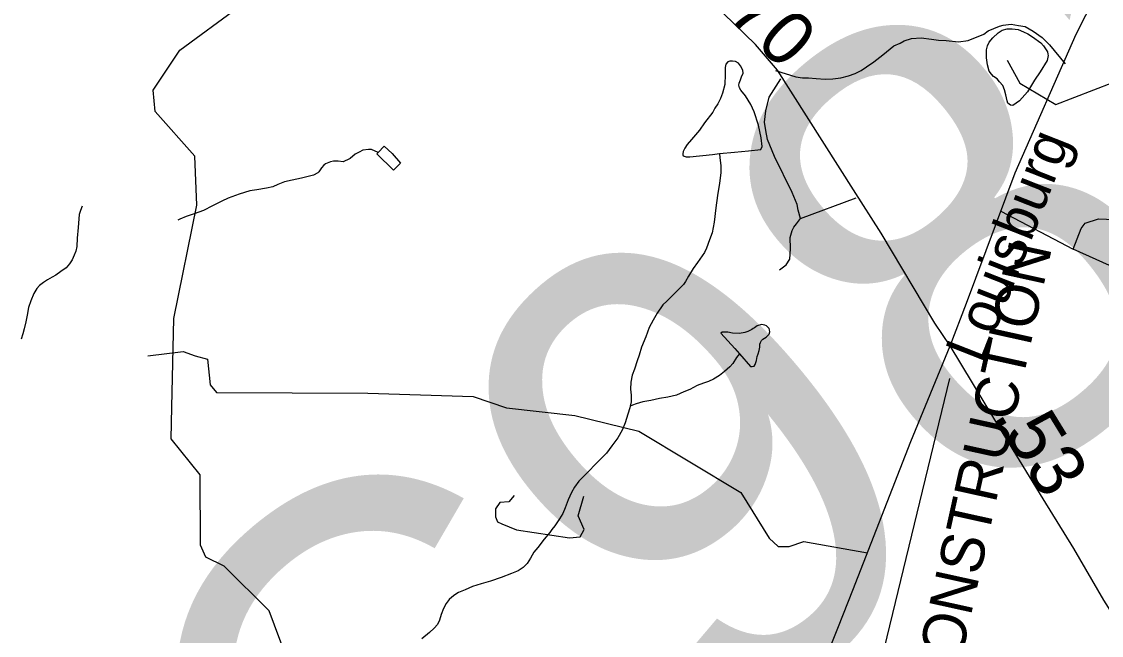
# Model space of a CAD drawing. Extents: x 2001466 to 31450019, y -30647475 to 847247.
# Drawn here: x 2166634 to 2171636, y 799332 to 802175 of the extents above; entities that cross this region are included whole.
import ezdxf

# ---------------------------------------------------------------- set-up
doc = ezdxf.new("R2010")
doc.units = 0
for name, color, linetype in [('Exist Hydrographic Misc Water Feature', 7, 'Continuous'), ('Exist Road Non-System Type 51', 7, 'Continuous'), ('Exist Road Primary NC Attributed', 7, 'Continuous'), ('Exist Road Primary NC Service Mileage Hundredths English Label', 7, 'Continuous'), ('Exist Road Primary US Attributed', 7, 'Continuous'), ('Exist Road Primary US Label', 7, 'Continuous'), ('Exist Road Secondary Structure Culvert Number Label', 7, 'Continuous'), ('Prop Road Primary Interstate Projected', 7, 'Continuous'), ('Prop Road Primary Interstate Projected Label', 7, 'Continuous')]:
    doc.layers.add(name, color=color, linetype=linetype)

msp = doc.modelspace()

# ---------------------------------------------------------------- linework, layer by layer
at = {"layer": 'Exist Hydrographic Misc Water Feature'}
for points in [[(2167330.7, 800388.3), (2167340.2, 800799.2), (2167446.2, 801325.2), (2167436.2, 801551.8), (2167252.3, 801759), (2167243.2, 801857.6), (2167367.3, 802042.1), (2167640.2, 802243.1), (2167706.3, 802343.4), (2167689.2, 802501.3), (2167647.2, 802584.2), (2167654.4, 802826.7), (2167756, 803358.3)], [(2171199.3, 801995.9), (2171258.2, 801889.7), (2171425.3, 801791.1), (2172040.2, 802027.8), (2172215.3, 802178.4), (2172805.3, 802287.5)], [(2171326.4, 801903.7), (2171292.8, 801849.6), (2171256.9, 801807.6), (2171240.7, 801797.4), (2171225.2, 801785.6), (2171215.3, 801787.5), (2171202.8, 801797.1), (2171199.1, 801807.4), (2171193, 801835.1), (2171186.8, 801859.1), (2171178.6, 801879), (2171164.5, 801895), (2171152.6, 801908.9), (2171136.4, 801920.7), (2171126.5, 801930.7), (2171116.1, 801944.9), (2171108.3, 801974.4), (2171104, 802006.7), (2171103.8, 802044.5), (2171107.7, 802062.6), (2171115.4, 802078.9), (2171133.7, 802098.8), (2171157.3, 802122.8), (2171175.5, 802135.1), (2171199.3, 802141.2), (2171223.3, 802141.2), (2171251, 802137.5), (2171275.4, 802127.7), (2171295.3, 802117.8), (2171317.2, 802103.9), (2171355.6, 802076.2), (2171367.3, 802062.2), (2171377.7, 802048.1), (2171385.5, 802034.4), (2171387.8, 802024.3), (2171389.8, 802018.3), (2171384.1, 801994.4), (2171352.3, 801942), (2171326.4, 801903.7)], [(2169866.7, 801563.8), (2169937, 801570.2), (2170001, 801576.4), (2170059, 801583), (2170064.6, 801596.7), (2170060.3, 801636.8), (2170047.7, 801694.6), (2170027.9, 801756.5), (2170011.4, 801790.6), (2169987, 801830.4), (2169965.5, 801856.4), (2169959, 801868.3), (2169957.1, 801880.4), (2169958.8, 801890.3), (2169964.9, 801904.3), (2169968.6, 801918.4), (2169976.6, 801936.2), (2169974.7, 801950.3), (2169964.5, 801970.1), (2169954.6, 801982.2), (2169940.5, 801990), (2169926.6, 801992.1), (2169914.5, 801991.9), (2169906.3, 801987.9), (2169896.6, 801978), (2169892.5, 801961.9), (2169892.7, 801929.8), (2169891.1, 801883.9), (2169881.4, 801843.9), (2169871.6, 801817.8), (2169859.5, 801793.7), (2169846, 801773.4), (2169835.7, 801755.5), (2169798, 801705.2), (2169774, 801671.1), (2169736.5, 801628.9), (2169716.8, 801605.1), (2169706.7, 801588.8), (2169698.5, 801573), (2169696.9, 801562.7), (2169697.3, 801557), (2169699.2, 801553), (2169712.9, 801548.9), (2169729.1, 801548.9), (2169834.5, 801559.7), (2169866.7, 801563.8)], [(2168285.3, 801568.8), (2168313, 801597.1), (2168351.1, 801563.4), (2168389.3, 801519.4), (2168357.7, 801487.3), (2168279.4, 801562.8), (2168285.3, 801568.8)], [(2168285.3, 801568.8), (2168255, 801582.7), (2168241.4, 801582.8), (2168215.2, 801578.6), (2168197.4, 801570.4), (2168179.5, 801560.5), (2168155.7, 801540.1), (2168143.2, 801534.3), (2168133.6, 801530.1), (2168123.5, 801525.9), (2168101.4, 801528.1), (2168079.2, 801527.8), (2168065.3, 801525.8), (2168049.9, 801519.6), (2168041.5, 801515.6), (2168033.7, 801509.5), (2168023.7, 801497.2), (2168011.8, 801479.6), (2168006, 801473.5), (2167986.1, 801463.2), (2167955.8, 801455.1), (2167930.2, 801448.9), (2167887.9, 801440.7), (2167852.3, 801432.3), (2167820.5, 801420.1), (2167798.3, 801410), (2167768, 801404), (2167724.5, 801396), (2167692.3, 801391.5), (2167642.5, 801375.2), (2167590.6, 801357), (2167561.1, 801342.8), (2167519, 801320.8), (2167477, 801300.4), (2167433.1, 801284.3), (2167397, 801271.9), (2167367.5, 801259.7), (2167357.5, 801255.6)], [(2169866.7, 801563.8), (2169868.9, 801544), (2169873, 801508), (2169873.4, 801474), (2169867.5, 801425.7), (2169858.3, 801369.9), (2169850.3, 801311.9), (2169842.7, 801245.7), (2169833.1, 801195.6), (2169821, 801163.8), (2169807.4, 801125.7), (2169797.6, 801105.7), (2169765.6, 801059.4), (2169745.7, 801031.1), (2169724, 800995.1), (2169710.2, 800971.2), (2169700.2, 800956.9), (2169686.4, 800942.8), (2169658.8, 800914.9), (2169622.5, 800880.6), (2169605, 800862.5), (2169579, 800824.3), (2169559.3, 800792.4), (2169541.3, 800758.2), (2169525.5, 800714.3), (2169506, 800666.2), (2169494.5, 800630.2), (2169486.3, 800603.8), (2169472.8, 800565.7), (2169462.5, 800537.6), (2169457, 800504), (2169454.9, 800471.9), (2169457.2, 800443.9), (2169457.2, 800431.7), (2169457.6, 800413.8), (2169453.5, 800393.8)], [(2166915, 801319.2), (2166907.4, 801299.3), (2166901, 801281.2), (2166895.7, 801221.1), (2166892, 801171), (2166890.4, 801133.1), (2166886.3, 801111), (2166878.3, 801093.2), (2166868.6, 801071.1), (2166856.7, 801053), (2166840.9, 801034.7), (2166816.7, 801016.8), (2166793.2, 801000.5), (2166775.3, 800990.6), (2166755, 800978.3), (2166735.1, 800966.3), (2166717.1, 800952.4), (2166705.4, 800937.9), (2166691.5, 800916.1), (2166677.3, 800882.1), (2166665.6, 800849.8), (2166659.9, 800815.8), (2166654.1, 800783.8), (2166646.3, 800751.8), (2166640.6, 800727.9), (2166632.8, 800703.9)], [(2169960, 800636.5), (2170010, 800577), (2170018, 800577), (2170028.3, 800579.1), (2170032.6, 800587), (2170038.5, 800605.1), (2170042, 800622.9), (2170046.1, 800635.2), (2170050, 800651.2), (2170053.5, 800667.3), (2170053.7, 800681.1), (2170057.6, 800689.1), (2170061.5, 800697), (2170067.6, 800703.4), (2170083.2, 800713.2), (2170097.6, 800727.3), (2170099.6, 800737.5), (2170099.2, 800747.3), (2170097.2, 800753.2), (2170085.1, 800765.2), (2170077.3, 800769.2), (2170061.5, 800771.2), (2170041.4, 800764.9), (2170029.3, 800757), (2170023.1, 800753.1), (2170017, 800748.7), (2169997.5, 800738.7), (2169983.6, 800734.7), (2169959.6, 800730.6), (2169927.6, 800732.2), (2169905.2, 800736.4), (2169883.5, 800736.1), (2169879.8, 800736.2), (2169873.4, 800731.9), (2169938, 800660.5), (2169960, 800636.5)], [(2169960, 800636.5), (2169946, 800618.3), (2169928.2, 800590.6), (2169914.3, 800576.4), (2169890.7, 800554), (2169866.5, 800536.2), (2169838.8, 800518.1), (2169816.6, 800508), (2169792.9, 800499.9), (2169762.9, 800489.3), (2169729.1, 800471.4), (2169701, 800459.4), (2169667.2, 800445), (2169627.4, 800434.9), (2169589.2, 800428.4), (2169549.3, 800420.3), (2169511.7, 800414.2), (2169481.6, 800404.1), (2169463.5, 800397.9), (2169453.5, 800393.8)], [(2168017.6, 798810.8), (2167781.3, 799445.1), (2167572.4, 799652.8), (2167488.3, 799693.9), (2167463.3, 799750.2), (2167461.2, 800075), (2167327.3, 800241.8), (2167330.7, 800388.3)], [(2169453.5, 800393.8), (2169451.2, 800386), (2169442, 800355.8), (2169429.9, 800315.8), (2169416.2, 800281.8), (2169396.3, 800247.4), (2169368.8, 800209.4), (2169342.8, 800175.2), (2169317.1, 800149.1), (2169291.1, 800123), (2169261, 800092.7), (2169235.3, 800066.9), (2169215.4, 800046.4), (2169196, 800018.5), (2169181.6, 799994.3), (2169165.8, 799960.2), (2169152.3, 799922.1), (2169140.8, 799896.2), (2169126.4, 799872), (2169104.5, 799840), (2169091, 799821.8), (2169080.9, 799807.9), (2169055.1, 799777.7), (2169025.4, 799739.6), (2169007.7, 799717.5), (2168991.5, 799689.5), (2168975.5, 799665.2), (2168958.1, 799647.1), (2168934.1, 799630.9), (2168904.2, 799618.8), (2168856, 799600.5), (2168806.4, 799582.5), (2168762.3, 799570.1), (2168722.3, 799557.8), (2168688.5, 799543.5), (2168658.5, 799529.8), (2168640.7, 799519.5), (2168626.7, 799509.4), (2168614.8, 799497.4), (2168601.3, 799479.2), (2168589.2, 799457.1), (2168577.3, 799429.3), (2168569.5, 799402.9), (2168561.5, 799383), (2168545.7, 799365.1), (2168523.6, 799344.9), (2168487.9, 799316.6)], [(2168916.2, 799979.1), (2168890.7, 799950.6), (2168848.8, 799947.6), (2168829.3, 799917.7), (2168829.3, 799881.7), (2168838.3, 799857.7), (2168859.3, 799848.7), (2168926.7, 799820.2), (2169172.4, 799784.2), (2169221.8, 799788.7), (2169239.8, 799821.7), (2169212.8, 799886.2), (2169238.3, 799976.1)]]:
    msp.add_lwpolyline(points, dxfattribs=at)
at = {"layer": 'Exist Road Non-System Type 51'}
for p, q in [((2170242.8, 801262.9), (2170500.3, 801358.1)), ((2171170, 801296.7), (2171505.3, 801120.2)), ((2171854.8, 800962.7), (2171505.3, 801120.2))]:
    msp.add_line(p, q, dxfattribs=at)
for points in [[(2170126.1, 801947.6), (2170220.8, 801919.3), (2170250.7, 801914.6), (2170278.7, 801913.9), (2170314.6, 801911.1), (2170356.5, 801908), (2170392.5, 801909.2), (2170428.7, 801914.3), (2170464.9, 801923.4), (2170495.1, 801934.7), (2170523.5, 801948), (2170547.9, 801965.4), (2170582.4, 801988.5), (2170623.2, 802021.5), (2170674.2, 802062.3), (2170704.5, 802075.5), (2170722.8, 802085.1), (2170757, 802096.3), (2170801.1, 802099.2), (2170848.9, 802094), (2170880.8, 802089.2), (2170916.7, 802086.4), (2170974.6, 802081), (2171018.8, 802087.9), (2171091.4, 802116.1), (2171111.8, 802131.6), (2171164.3, 802154.3), (2171180.4, 802157.9), (2171218.5, 802163), (2171252.4, 802156.2), (2171282.3, 802151.5), (2171319.7, 802130.5), (2171361, 802101.5), (2171396.2, 802066.7), (2171468, 801979)], [(2170242.8, 801262.9), (2170231.8, 801301.2), (2170226.4, 801327.3), (2170203.8, 801383.9), (2170121.9, 801549.8), (2170089.8, 801628.6), (2170080.8, 801670.8), (2170075.7, 801708.9), (2170081, 801760.8), (2170096.5, 801824.4), (2170150.6, 801909.1)], [(2170145.1, 801025.4), (2170175.6, 801048.6), (2170192.2, 801074.2), (2170194.8, 801098.1), (2170195.5, 801124.1), (2170194.7, 801174.1), (2170203.5, 801207.9), (2170211.4, 801222), (2170223.2, 801238.4), (2170242.8, 801262.9)], [(2171505.3, 801120.2), (2171542.4, 801216.1), (2171561.2, 801240.4), (2171621.7, 801261.6), (2171659.7, 801260.2), (2171687.8, 801258.6), (2171738, 801241.5), (2171774.6, 801210), (2171796.8, 801192.5), (2171837.9, 801133.1), (2171850.8, 801081.4), (2171850.3, 801066.8), (2171850.3, 801035.1), (2171854.8, 800962.7)], [(2167219.3, 800627.2), (2167383, 800646.5), (2167437.6, 800627.2), (2167495.4, 800611.2), (2167508.2, 800492.3), (2167537.1, 800457), (2168237.6, 800453.7), (2168725.6, 800437.7), (2168879.7, 800386.3), (2169197.5, 800350.9), (2169492.8, 800277.1), (2169965.4, 799994.4), (2170097, 799782.3), (2170138.7, 799743.8), (2170190.1, 799743.8), (2170257.5, 799766.3), (2170552.6, 799715)]]:
    msp.add_lwpolyline(points, dxfattribs=at)
at = {"layer": 'Exist Road Primary NC Attributed'}
for points in [[(2170935, 800673), (2170864.4, 800777.6), (2170616.4, 801194.2), (2170487.5, 801396.2), (2170135, 801949.1), (2170034.1, 802068.4), (2169490.6, 802597), (2169262.1, 802818.4), (2168818.3, 803246), (2168609.2, 803488.1)], [(2172401.8, 798263.4), (2172331.1, 798383.8), (2172213.9, 798582.7), (2172021.4, 798903.2), (2171775.5, 799292.7), (2171647.8, 799495.8), (2171507.6, 799734.6), (2171366.4, 799964.9), (2171146.6, 800323.1), (2170935, 800673)]]:
    msp.add_lwpolyline(points, dxfattribs=at)
at = {"layer": 'Exist Road Primary US Attributed'}
for points in [[(2170935, 800673), (2171010.4, 800871.3), (2171236.5, 801474.1), (2171518.5, 802115.8), (2171608.5, 802294), (2171733.7, 802466.8), (2171840.7, 802594.5), (2171980.5, 802737.5), (2172189.6, 802896.8), (2172363.4, 803018.5), (2172773.1, 803290.4), (2173148.8, 803544.7), (2173463.6, 803756.9), (2173654.5, 803876.8)], [(2165452.3, 794903.8), (2165690.6, 795041.2), (2166074.8, 795257.8), (2166497.8, 795494.4), (2167074, 795821), (2167770.6, 796214.6), (2168430.7, 796589.9), (2168960.8, 796928.7), (2169175.9, 797078.3), (2169411.8, 797291.9), (2169575.9, 797480.4), (2169730.3, 797712.2), (2169834.8, 797939.7), (2170022, 798391.9), (2170210.5, 798857.3), (2170418.3, 799372.5), (2170485.2, 799541.6), (2170752.6, 800229.5), (2170935, 800673)]]:
    msp.add_lwpolyline(points, dxfattribs=at)
at = {"layer": 'Prop Road Primary Interstate Projected'}
msp.add_lwpolyline([(2153202.7, 784862.7), (2155829.7, 785792.1), (2158396.8, 786611.6), (2161972.7, 787860.8), (2163021.5, 788320.5), (2163840.6, 788780.2), (2164679.7, 789419.8), (2165119.2, 789819.5), (2166267.8, 790988.7), (2167436.5, 792697.6), (2167824.5, 793178.7), (2168866.3, 794396.5), (2169361.4, 795077.6), (2169588.4, 795500.7), (2169825.6, 796109.6), (2170176.3, 797533.7), (2170542.5, 798911.4), (2170934.5, 800521.3)], dxfattribs=at)

# ---------------------------------------------------------------- texts
at = {"layer": 'Exist Road Primary NC Service Mileage Hundredths English Label'}
for s, rotation, p in [('.70', 315.7916, (2169828.4, 802268.4)), ('.53', 301.5334, (2171130.5, 800349.3))]:
    msp.add_text(s, height=250, rotation=rotation, dxfattribs=at).set_placement(p)
at = {"layer": 'Exist Road Primary US Label'}
msp.add_text('Louisburg', height=190, rotation=68.52, dxfattribs=at).set_placement((2171085.3, 800585.4))
at = {"layer": 'Exist Road Secondary Structure Culvert Number Label'}
msp.add_text('C981', height=2132.54, rotation=40, dxfattribs=at).set_placement((2168253.6, 797471.2))
at = {"layer": 'Prop Road Primary Interstate Projected Label'}
msp.add_text('PROPOSED/UNDER CONSTRUCTION', height=200, rotation=77.5696, dxfattribs=at).set_placement((2170381.1, 796471))

doc.saveas('drawing.dxf')
